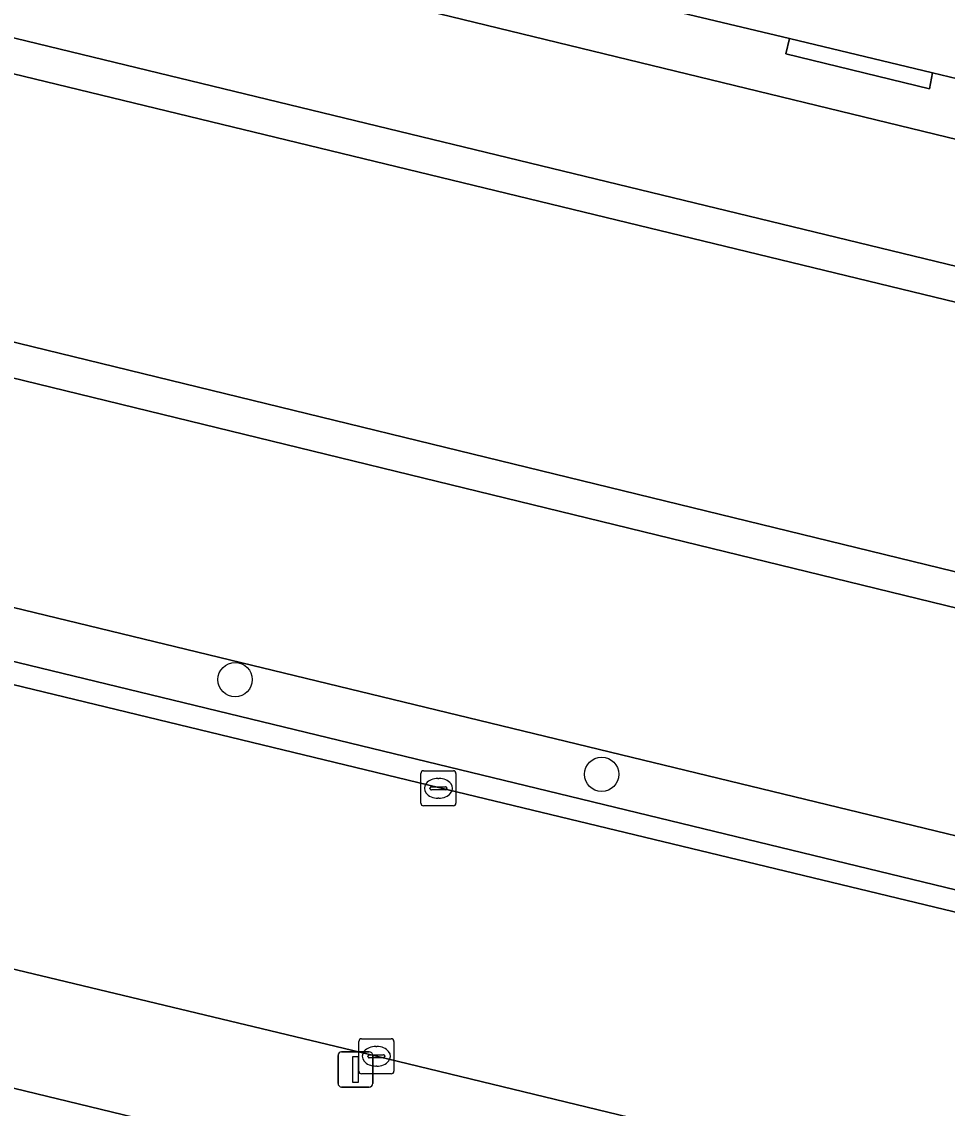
# Model space of a CAD drawing. Extents: x 162803 to 163818, y 381639 to 382475.
# Drawn here: x 163411.14 to 163437.53, y 382267.47 to 382298.47 of the extents above; entities that cross this region are included whole.
import ezdxf

# ---------------------------------------------------------------- set-up
doc = ezdxf.new("R2010")
doc.units = 0
for name, color, linetype in [('IMGEO_Boom', 7, 'Continuous'), ('IMGEO_Erf', 7, 'Continuous'), ('IMGEO_Groenvoorziening', 7, 'Continuous'), ('IMGEO_Haag', 7, 'Continuous'), ('IMGEO_Kolk', 7, 'Continuous'), ('IMGEO_Lichtmast', 7, 'Continuous'), ('IMGEO_Muur', 7, 'Continuous'), ('IMGEO_Oever', 7, 'Continuous'), ('IMGEO_Rijbaan_lokaal_gesloten', 7, 'Continuous'), ('IMGEO_Rijbaan_lokaal_open', 7, 'Continuous'), ('IMGEO_Voetpad_open', 7, 'Continuous'), ('IMGEO_Waterloop', 7, 'Continuous')]:
    doc.layers.add(name, color=color, linetype=linetype)

msp = doc.modelspace()

# ---------------------------------------------------------------- linework, layer by layer
at = {"layer": 'IMGEO_Boom'}
for centre in [(163417.224, 382279.699), (163427.676, 382276.999)]:
    msp.add_circle(centre, 0.489, dxfattribs=at)
at = {"layer": 'IMGEO_Erf'}
msp.add_lwpolyline([(163401.6, 382270.302), (163401.1, 382268.221), (163407.148, 382266.755), (163412.891, 382265.363), (163418.679, 382263.959), (163424.32, 382262.592), (163430.155, 382261.177), (163436.129, 382259.729), (163436.339, 382260.535), (163436.669, 382261.801)], close=True, dxfattribs=at)
at = {"layer": 'IMGEO_Groenvoorziening'}
for points in [[(163518.256, 382275.522), (163500, 382279.97), (163472.157, 382286.755), (163420.351, 382299.356), (163416.686, 382300.253), (163349.883, 382316.551), (163343.388, 382318.134), (163324.098, 382322.834), (163323.248, 382319.272), (163500.236, 382276.35), (163517.432, 382272.18)], [(163515.133, 382262.867), (163499.763, 382266.618), (163321.09, 382310.224), (163319.582, 382303.902), (163454.527, 382271.183), (163458.099, 382270.32), (163491.12, 382262.359), (163491.787, 382265.222), (163493.656, 382264.792), (163493.735, 382265.193), (163496.366, 382264.565), (163495.735, 382261.997), (163495.875, 382261.967), (163495.717, 382261.249), (163500, 382260.217), (163509.232, 382257.991), (163509.794, 382260.051), (163514.145, 382258.863)], [(163433.031, 382297.984), (163432.925, 382297.549), (163437.02, 382296.551), (163437.111, 382297.01)], [(163437.967, 382273.016), (163438.113, 382273.619), (163405.689, 382281.481), (163405.534, 382280.849), (163423.027, 382276.622)]]:
    msp.add_lwpolyline(points, close=True, dxfattribs=at)
for points in [[(163405.689, 382281.481), (163438.113, 382273.619), (163437.967, 382273.016), (163440.152, 382272.489), (163440.885, 382272.316), (163442.671, 382271.937), (163442.8, 382272.501), (163454.173, 382269.729), (163454.527, 382271.183), (163319.582, 382303.902)], [(163480.567, 382285.941), (163472.441, 382287.921), (163459.595, 382291.051), (163459.698, 382291.531), (163458.174, 382291.901), (163458.056, 382291.426), (163437.951, 382296.324), (163438.06, 382296.783), (163437.111, 382297.01), (163437.02, 382296.551), (163432.925, 382297.549), (163433.031, 382297.984), (163420.711, 382300.926), (163420.351, 382299.356), (163472.157, 382286.755), (163500, 382279.97)]]:
    msp.add_lwpolyline(points, dxfattribs=at)
at = {"layer": 'IMGEO_Haag'}
for points in [[(163433.031, 382297.984), (163432.925, 382297.549), (163437.02, 382296.551), (163437.111, 382297.01)], [(163437.967, 382273.016), (163438.113, 382273.619), (163405.689, 382281.481), (163405.534, 382280.849), (163423.027, 382276.622)]]:
    msp.add_lwpolyline(points, close=True, dxfattribs=at)
at = {"layer": 'IMGEO_Kolk'}
for p, q in [((163422.52, 382276.172), (163422.52, 382277.024)), ((163422.595, 382277.098), (163423.447, 382277.098)), ((163423.521, 382277.024), (163423.521, 382276.172)), ((163423.008, 382276.878), (163423.033, 382276.878)), ((163422.779, 382276.592), (163422.779, 382276.604)), ((163423.217, 382276.555), (163422.819, 382276.555)), ((163422.822, 382276.641), (163423.22, 382276.641)), ((163423.263, 382276.604), (163423.263, 382276.592)), ((163423.447, 382276.098), (163422.595, 382276.098)), ((163423.031, 382276.318), (163423.006, 382276.318)), ((163420.751, 382268.528), (163420.751, 382269.38)), ((163420.826, 382269.454), (163421.678, 382269.454)), ((163421.752, 382269.38), (163421.752, 382268.528)), ((163421.01, 382268.948), (163421.01, 382268.96)), ((163421.053, 382268.997), (163421.451, 382268.997)), ((163421.239, 382269.234), (163421.264, 382269.234)), ((163421.494, 382268.96), (163421.494, 382268.948)), ((163421.448, 382268.911), (163421.05, 382268.911)), ((163421.262, 382268.674), (163421.237, 382268.674)), ((163421.678, 382268.454), (163420.826, 382268.454))]:
    msp.add_line(p, q, dxfattribs=at)
for points in [[(163422.52, 382276.172), (163422.52, 382277.024)], [(163422.595, 382277.098), (163423.447, 382277.098)], [(163423.521, 382277.024), (163423.521, 382276.172)], [(163423.447, 382276.098), (163422.595, 382276.098)], [(163420.751, 382268.528), (163420.751, 382269.38)], [(163420.826, 382269.454), (163421.678, 382269.454)], [(163421.752, 382269.38), (163421.752, 382268.528)], [(163421.678, 382268.454), (163420.826, 382268.454)]]:
    msp.add_lwpolyline(points, dxfattribs=at)
for centre, radius, start, end in [((163422.597, 382277.022), 0.0765, 91.552, 178.448), ((163422.597, 382277.022), 0.0765, 91.552, 178.448), ((163423.445, 382277.022), 0.0765, 1.552, 88.448), ((163423.445, 382277.022), 0.0765, 1.552, 88.448), ((163422.819, 382276.601), 0.0403, 85.8775, 175.7526), ((163422.816, 382276.591), 0.0366, 178.938, 274.7102), ((163423.22, 382276.598), 0.043, 264.8664, 352.4533), ((163423.224, 382276.603), 0.0386, 1.7309, 96.639), ((163422.597, 382276.174), 0.0765, 181.552, 268.448), ((163422.597, 382276.174), 0.0765, 181.552, 268.448), ((163423.445, 382276.174), 0.0765, 271.552, 358.448), ((163423.445, 382276.174), 0.0765, 271.552, 358.448), ((163420.828, 382269.378), 0.0765, 91.552, 178.448), ((163420.828, 382269.378), 0.0765, 91.552, 178.448), ((163421.676, 382269.378), 0.0765, 1.552, 88.448), ((163421.676, 382269.378), 0.0765, 1.552, 88.448), ((163421.05, 382268.957), 0.0403, 85.8775, 175.7526), ((163421.047, 382268.947), 0.0366, 178.938, 274.7102), ((163421.451, 382268.954), 0.043, 264.8664, 352.4533), ((163421.455, 382268.959), 0.0386, 1.7309, 96.639), ((163420.828, 382268.53), 0.0765, 181.552, 268.448), ((163420.828, 382268.53), 0.0765, 181.552, 268.448), ((163421.676, 382268.53), 0.0765, 271.552, 358.448), ((163421.676, 382268.53), 0.0765, 271.552, 358.448)]:
    msp.add_arc(centre, radius, start, end, dxfattribs=at)
for centre, major_axis, ratio, start_param, end_param in [((163423.007, 382276.598), (-0.387, 0.002), 0.722429, 4.712389, 7.853982), ((163423.032, 382276.598), (-0.39, 0.002), 0.717154, 1.570796, 4.712389), ((163421.238, 382268.954), (-0.387, 0.002), 0.722429, 4.712389, 7.853982), ((163421.263, 382268.954), (-0.39, 0.002), 0.717154, 1.570796, 4.712389)]:
    msp.add_ellipse(centre, major_axis=major_axis, ratio=ratio, start_param=start_param, end_param=end_param, dxfattribs=at)
at = {"layer": 'IMGEO_Lichtmast'}
for p, q in [((163420.158, 382268.177), (163420.158, 382268.977)), ((163420.158, 382268.977), (163420.158, 382268.177)), ((163420.258, 382269.077), (163421.048, 382269.077)), ((163421.048, 382269.077), (163420.258, 382269.077)), ((163421.148, 382268.977), (163421.148, 382268.177)), ((163421.148, 382268.177), (163421.148, 382268.977)), ((163421.048, 382268.077), (163420.258, 382268.077)), ((163420.258, 382268.077), (163421.048, 382268.077))]:
    msp.add_line(p, q, dxfattribs=at)
msp.add_lwpolyline([(163420.578, 382268.952), (163420.728, 382268.952), (163420.728, 382268.202), (163420.578, 382268.202), (163420.578, 382268.952)], dxfattribs=at)
for centre, start, end in [((163420.258, 382268.977), 90, 180), ((163420.258, 382268.977), 90, 180), ((163421.048, 382268.977), 0, 90), ((163421.048, 382268.977), 360, 90), ((163420.258, 382268.177), 180, 270), ((163420.258, 382268.177), 180, 270), ((163421.048, 382268.177), 270, 0), ((163421.048, 382268.177), 270, 0)]:
    msp.add_arc(centre, 0.1, start, end, dxfattribs=at)
at = {"layer": 'IMGEO_Muur'}
msp.add_lwpolyline([(163319.582, 382303.902), (163454.527, 382271.183)], dxfattribs=at)
at = {"layer": 'IMGEO_Oever'}
for points in [[(163323.248, 382319.272), (163323.016, 382318.299), (163500, 382275.378), (163517.192, 382271.209), (163517.432, 382272.18), (163500.236, 382276.35)], [(163321.322, 382311.196), (163321.09, 382310.224), (163499.763, 382266.618), (163515.133, 382262.867), (163515.373, 382263.837), (163500, 382267.589)]]:
    msp.add_lwpolyline(points, close=True, dxfattribs=at)
at = {"layer": 'IMGEO_Rijbaan_lokaal_gesloten'}
msp.add_lwpolyline([(163404.245, 382273.034), (163421.253, 382268.955), (163437.438, 382265.042), (163438.927, 382264.675), (163440.885, 382272.316), (163440.152, 382272.489), (163437.967, 382273.016), (163423.027, 382276.622), (163405.534, 382280.849)], dxfattribs=at)
at = {"layer": 'IMGEO_Rijbaan_lokaal_open'}
msp.add_lwpolyline([(163408.931, 382308.967), (163408.079, 382309.161), (163406.876, 382304.305), (163413.351, 382302.726), (163417.058, 382301.822), (163420.711, 382300.926), (163433.031, 382297.984), (163437.111, 382297.01), (163438.06, 382296.783), (163439.177, 382301.597), (163438.601, 382301.725)], dxfattribs=at)
at = {"layer": 'IMGEO_Voetpad_open'}
msp.add_lwpolyline([(163401.6, 382270.302), (163436.669, 382261.801), (163443.157, 382260.104), (163448.438, 382258.812), (163449.353, 382262.162), (163438.927, 382264.675), (163437.438, 382265.042), (163421.253, 382268.955), (163404.245, 382273.034)], dxfattribs=at)
at = {"layer": 'IMGEO_Waterloop'}
for points in [[(163128.265, 382357.352), (163312.766, 382312.917), (163313.072, 382312.855), (163314.31, 382312.606), (163319.569, 382311.548), (163321.002, 382311.26), (163321.322, 382311.196), (163500, 382267.589)], [(163500, 382275.378), (163323.016, 382318.299)]]:
    msp.add_lwpolyline(points, dxfattribs=at)

doc.saveas('drawing.dxf')
